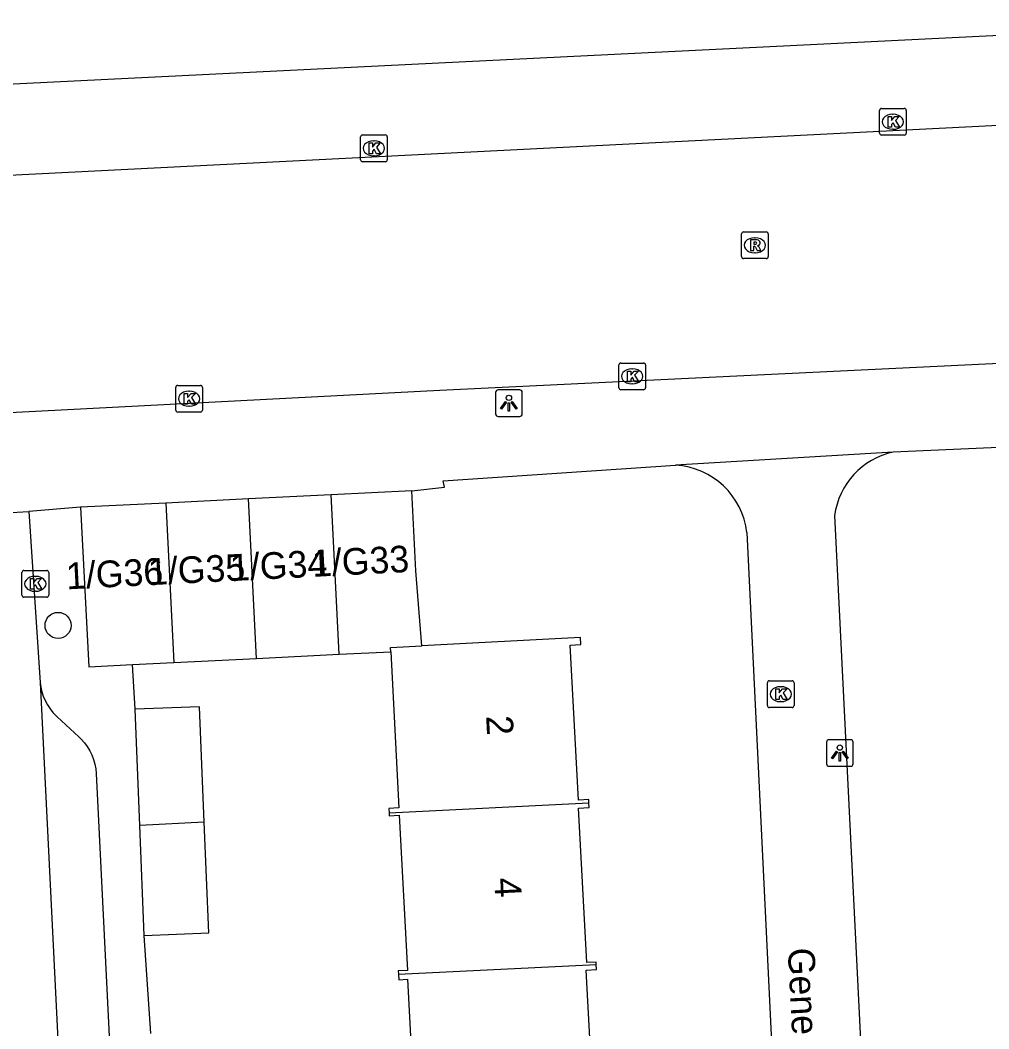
# Model space of a CAD drawing. Extents: x 161084 to 161928, y 385355 to 386522.
# Drawn here: x 161328.36 to 161364.67, y 385714.61 to 385752.41 of the extents above; entities that cross this region are included whole.
import ezdxf

# ---------------------------------------------------------------- set-up
doc = ezdxf.new("R2010")
doc.units = 0
for name, color, linetype in [('IMGEO_Boom', 7, 'Continuous'), ('IMGEO_Kolk', 7, 'Continuous'), ('IMGEO_Lichtpunt', 7, 'Continuous'), ('IMGEO_Openbare_ruimte_label', 7, 'Continuous'), ('IMGEO_Pand', 7, 'Continuous'), ('IMGEO_Pand_nummerreeks', 7, 'Continuous'), ('IMGEO_Rijbaan_lokaal_gesloten', 7, 'Continuous'), ('IMGEO_Rijbaan_lokaal_open', 7, 'Continuous'), ('IMGEO_Rioolput', 7, 'Continuous'), ('IMGEO_Voetpad_open', 7, 'Continuous')]:
    doc.layers.add(name, color=color, linetype=linetype)

msp = doc.modelspace()

# ---------------------------------------------------------------- linework, layer by layer
at = {"layer": 'IMGEO_Boom'}
msp.add_circle((161329.783, 385729.731), 0.489, dxfattribs=at)
at = {"layer": 'IMGEO_Kolk'}
for p, q in [((161360.571, 385748.179), (161360.571, 385749.031)), ((161360.646, 385749.105), (161361.498, 385749.105)), ((161361.572, 385749.031), (161361.572, 385748.179)), ((161361.059, 385748.885), (161361.084, 385748.885)), ((161361.082, 385748.325), (161361.057, 385748.325)), ((161341.12, 385747.184), (161341.12, 385748.036)), ((161341.195, 385748.11), (161342.047, 385748.11)), ((161341.608, 385747.89), (161341.633, 385747.89)), ((161342.121, 385748.036), (161342.121, 385747.184)), ((161361.498, 385748.105), (161360.646, 385748.105)), ((161341.631, 385747.33), (161341.606, 385747.33)), ((161342.047, 385747.11), (161341.195, 385747.11)), ((161350.874, 385739.565), (161351.726, 385739.565)), ((161350.799, 385738.639), (161350.799, 385739.491)), ((161351.287, 385739.345), (161351.312, 385739.345)), ((161351.8, 385739.491), (161351.8, 385738.639)), ((161334.193, 385737.8), (161334.193, 385738.652)), ((161334.268, 385738.726), (161335.12, 385738.726)), ((161334.681, 385738.506), (161334.706, 385738.506)), ((161335.194, 385738.652), (161335.194, 385737.8)), ((161351.726, 385738.565), (161350.874, 385738.565)), ((161351.31, 385738.785), (161351.285, 385738.785)), ((161335.12, 385737.726), (161334.268, 385737.726)), ((161334.704, 385737.946), (161334.679, 385737.946)), ((161328.43, 385730.864), (161328.43, 385731.716)), ((161328.505, 385731.79), (161329.357, 385731.79)), ((161329.431, 385731.716), (161329.431, 385730.864)), ((161328.918, 385731.57), (161328.943, 385731.57)), ((161328.941, 385731.01), (161328.916, 385731.01)), ((161329.357, 385730.79), (161328.505, 385730.79)), ((161356.365, 385726.729), (161356.365, 385727.581)), ((161356.44, 385727.655), (161357.292, 385727.655)), ((161357.366, 385727.581), (161357.366, 385726.729)), ((161356.853, 385727.435), (161356.878, 385727.435)), ((161356.876, 385726.875), (161356.851, 385726.875)), ((161357.292, 385726.655), (161356.44, 385726.655))]:
    msp.add_line(p, q, dxfattribs=at)
for points in [[(161360.571, 385748.179), (161360.571, 385749.031)], [(161360.646, 385749.105), (161361.498, 385749.105)], [(161361.572, 385749.031), (161361.572, 385748.179)], [(161360.892, 385748.805), (161361.015, 385748.805), (161361.015, 385748.654), (161361.145, 385748.805), (161361.309, 385748.805), (161361.163, 385748.654), (161361.316, 385748.405), (161361.164, 385748.405), (161361.079, 385748.569), (161361.015, 385748.502), (161361.015, 385748.405), (161360.892, 385748.405), (161360.892, 385748.805)], [(161341.12, 385747.184), (161341.12, 385748.036)], [(161341.195, 385748.11), (161342.047, 385748.11)], [(161342.121, 385748.036), (161342.121, 385747.184)], [(161361.498, 385748.105), (161360.646, 385748.105)], [(161341.441, 385747.81), (161341.564, 385747.81), (161341.564, 385747.659), (161341.694, 385747.81), (161341.858, 385747.81), (161341.712, 385747.659), (161341.865, 385747.41), (161341.713, 385747.41), (161341.628, 385747.574), (161341.564, 385747.507), (161341.564, 385747.41), (161341.441, 385747.41), (161341.441, 385747.81)], [(161342.047, 385747.11), (161341.195, 385747.11)], [(161350.874, 385739.565), (161351.726, 385739.565)], [(161350.799, 385738.639), (161350.799, 385739.491)], [(161351.12, 385739.265), (161351.243, 385739.265), (161351.243, 385739.114), (161351.373, 385739.265), (161351.537, 385739.265), (161351.391, 385739.114), (161351.544, 385738.865), (161351.392, 385738.865), (161351.307, 385739.029), (161351.243, 385738.962), (161351.243, 385738.865), (161351.12, 385738.865), (161351.12, 385739.265)], [(161351.8, 385739.491), (161351.8, 385738.639)], [(161334.193, 385737.8), (161334.193, 385738.652)], [(161334.268, 385738.726), (161335.12, 385738.726)], [(161334.514, 385738.426), (161334.637, 385738.426), (161334.637, 385738.275), (161334.767, 385738.426), (161334.931, 385738.426), (161334.785, 385738.275), (161334.938, 385738.026), (161334.786, 385738.026), (161334.701, 385738.19), (161334.637, 385738.123), (161334.637, 385738.026), (161334.514, 385738.026), (161334.514, 385738.426)], [(161335.194, 385738.652), (161335.194, 385737.8)], [(161351.726, 385738.565), (161350.874, 385738.565)], [(161335.12, 385737.726), (161334.268, 385737.726)], [(161328.43, 385730.864), (161328.43, 385731.716)], [(161328.505, 385731.79), (161329.357, 385731.79)], [(161329.431, 385731.716), (161329.431, 385730.864)], [(161328.751, 385731.49), (161328.874, 385731.49), (161328.874, 385731.339), (161329.004, 385731.49), (161329.168, 385731.49), (161329.022, 385731.339), (161329.175, 385731.09), (161329.023, 385731.09), (161328.938, 385731.254), (161328.874, 385731.187), (161328.874, 385731.09), (161328.751, 385731.09), (161328.751, 385731.49)], [(161329.357, 385730.79), (161328.505, 385730.79)], [(161356.365, 385726.729), (161356.365, 385727.581)], [(161356.44, 385727.655), (161357.292, 385727.655)], [(161357.366, 385727.581), (161357.366, 385726.729)], [(161356.686, 385727.355), (161356.809, 385727.355), (161356.809, 385727.204), (161356.939, 385727.355), (161357.103, 385727.355), (161356.957, 385727.204), (161357.11, 385726.955), (161356.958, 385726.955), (161356.873, 385727.119), (161356.809, 385727.052), (161356.809, 385726.955), (161356.686, 385726.955), (161356.686, 385727.355)], [(161357.292, 385726.655), (161356.44, 385726.655)]]:
    msp.add_lwpolyline(points, dxfattribs=at)
for centre, start, end in [((161360.648, 385749.029), 91.552, 178.448), ((161360.648, 385749.029), 91.552, 178.448), ((161361.496, 385749.029), 1.552, 88.448), ((161361.496, 385749.029), 1.552, 88.448), ((161341.197, 385748.034), 91.552, 178.448), ((161341.197, 385748.034), 91.552, 178.448), ((161342.045, 385748.034), 1.552, 88.448), ((161342.045, 385748.034), 1.552, 88.448), ((161360.648, 385748.181), 181.552, 268.448), ((161360.648, 385748.181), 181.552, 268.448), ((161361.496, 385748.181), 271.552, 358.448), ((161361.496, 385748.181), 271.552, 358.448), ((161341.197, 385747.186), 181.552, 268.448), ((161341.197, 385747.186), 181.552, 268.448), ((161342.045, 385747.186), 271.552, 358.448), ((161342.045, 385747.186), 271.552, 358.448), ((161350.876, 385739.489), 91.552, 178.448), ((161350.876, 385739.489), 91.552, 178.448), ((161351.724, 385739.489), 1.552, 88.448), ((161351.724, 385739.489), 1.552, 88.448), ((161334.27, 385738.65), 91.552, 178.448), ((161334.27, 385738.65), 91.552, 178.448), ((161335.118, 385738.65), 1.552, 88.448), ((161335.118, 385738.65), 1.552, 88.448), ((161350.876, 385738.641), 181.552, 268.448), ((161350.876, 385738.641), 181.552, 268.448), ((161351.724, 385738.641), 271.552, 358.448), ((161351.724, 385738.641), 271.552, 358.448), ((161334.27, 385737.802), 181.552, 268.448), ((161334.27, 385737.802), 181.552, 268.448), ((161335.118, 385737.802), 271.552, 358.448), ((161335.118, 385737.802), 271.552, 358.448), ((161328.507, 385731.714), 91.552, 178.448), ((161328.507, 385731.714), 91.552, 178.448), ((161329.355, 385731.714), 1.552, 88.448), ((161329.355, 385731.714), 1.552, 88.448), ((161328.507, 385730.866), 181.552, 268.448), ((161328.507, 385730.866), 181.552, 268.448), ((161329.355, 385730.866), 271.552, 358.448), ((161329.355, 385730.866), 271.552, 358.448), ((161356.442, 385727.579), 91.552, 178.448), ((161356.442, 385727.579), 91.552, 178.448), ((161357.29, 385727.579), 1.552, 88.448), ((161357.29, 385727.579), 1.552, 88.448), ((161356.442, 385726.731), 181.552, 268.448), ((161356.442, 385726.731), 181.552, 268.448), ((161357.29, 385726.731), 271.552, 358.448), ((161357.29, 385726.731), 271.552, 358.448)]:
    msp.add_arc(centre, 0.0765, start, end, dxfattribs=at)
for centre, major_axis, ratio, start_param, end_param in [((161361.058, 385748.605), (-0.387, 0.002), 0.722429, 4.712389, 7.853982), ((161361.083, 385748.605), (-0.39, 0.002), 0.717154, 1.570796, 4.712389), ((161341.607, 385747.61), (-0.387, 0.002), 0.722429, 4.712389, 7.853982), ((161341.632, 385747.61), (-0.39, 0.002), 0.717154, 1.570796, 4.712389), ((161351.286, 385739.065), (-0.387, 0.002), 0.722429, 4.712389, 7.853982), ((161351.311, 385739.065), (-0.39, 0.002), 0.717154, 1.570796, 4.712389), ((161334.68, 385738.226), (-0.387, 0.002), 0.722429, 4.712389, 7.853982), ((161334.705, 385738.226), (-0.39, 0.002), 0.717154, 1.570796, 4.712389), ((161328.917, 385731.29), (-0.387, 0.002), 0.722429, 4.712389, 7.853982), ((161328.942, 385731.29), (-0.39, 0.002), 0.717154, 1.570796, 4.712389), ((161356.852, 385727.155), (-0.387, 0.002), 0.722429, 4.712389, 7.853982), ((161356.877, 385727.155), (-0.39, 0.002), 0.717154, 1.570796, 4.712389)]:
    msp.add_ellipse(centre, major_axis=major_axis, ratio=ratio, start_param=start_param, end_param=end_param, dxfattribs=at)
at = {"layer": 'IMGEO_Lichtpunt'}
for p, q in [((161346.181, 385738.462), (161346.181, 385737.655)), ((161346.181, 385738.462), (161346.181, 385737.655)), ((161347.083, 385738.557), (161346.275, 385738.557)), ((161347.083, 385738.557), (161346.275, 385738.557)), ((161347.177, 385737.655), (161347.177, 385738.462)), ((161347.177, 385737.655), (161347.177, 385738.462)), ((161346.275, 385737.561), (161347.083, 385737.561)), ((161346.275, 385737.561), (161347.083, 385737.561)), ((161358.584, 385725.353), (161358.584, 385724.546)), ((161358.584, 385725.353), (161358.584, 385724.546)), ((161359.486, 385725.448), (161358.678, 385725.448)), ((161359.486, 385725.448), (161358.678, 385725.448)), ((161359.58, 385724.546), (161359.58, 385725.353)), ((161359.58, 385724.546), (161359.58, 385725.353)), ((161358.678, 385724.452), (161359.486, 385724.452)), ((161358.678, 385724.452), (161359.486, 385724.452))]:
    msp.add_line(p, q, dxfattribs=at)
for points in [[(161346.555, 385738.126), (161346.594, 385738.098), (161346.406, 385737.836), (161346.368, 385737.863), (161346.555, 385738.126)], [(161346.657, 385738.078), (161346.704, 385738.078), (161346.704, 385737.756), (161346.657, 385737.756), (161346.657, 385738.078)], [(161346.767, 385738.098), (161346.805, 385738.125), (161346.992, 385737.863), (161346.953, 385737.835), (161346.767, 385738.098)], [(161358.958, 385725.017), (161358.997, 385724.989), (161358.809, 385724.727), (161358.771, 385724.754), (161358.958, 385725.017)], [(161359.06, 385724.969), (161359.107, 385724.969), (161359.107, 385724.647), (161359.06, 385724.647), (161359.06, 385724.969)], [(161359.17, 385724.989), (161359.208, 385725.016), (161359.395, 385724.754), (161359.356, 385724.726), (161359.17, 385724.989)]]:
    msp.add_lwpolyline(points, dxfattribs=at)
for centre in [(161346.68, 385738.26), (161359.083, 385725.151)]:
    msp.add_circle(centre, 0.0994, dxfattribs=at)
for centre, start, end in [((161346.275, 385738.462), 90, 180), ((161346.275, 385738.462), 90, 180), ((161347.083, 385738.462), 0, 90), ((161347.083, 385738.462), 0, 90), ((161346.275, 385737.655), 180, 270), ((161346.275, 385737.655), 180, 270), ((161347.083, 385737.655), 270, 0), ((161347.083, 385737.655), 270, 360), ((161358.678, 385725.353), 90, 180), ((161358.678, 385725.353), 90, 180), ((161359.486, 385725.353), 0, 90), ((161359.486, 385725.353), 0, 90), ((161358.678, 385724.546), 180, 270), ((161358.678, 385724.546), 180, 270), ((161359.486, 385724.546), 270, 0), ((161359.486, 385724.546), 270, 360)]:
    msp.add_arc(centre, 0.0946, start, end, dxfattribs=at)
at = {"layer": 'IMGEO_Pand'}
for points in [[(161343.045, 385734.776), (161340.024, 385734.625)], [(161343.416, 385728.964), (161343.194, 385731.779), (161343.045, 385734.776)], [(161333.819, 385734.317), (161330.628, 385734.158)], [(161336.921, 385734.471), (161333.819, 385734.317)], [(161333.819, 385734.317), (161334.116, 385728.339)], [(161340.024, 385734.625), (161336.921, 385734.471)], [(161337.219, 385728.494), (161336.921, 385734.471)], [(161340.322, 385728.648), (161340.024, 385734.625)], [(161330.628, 385734.158), (161330.935, 385728.181), (161332.571, 385728.263)], [(161349.677, 385723.066), (161349.669, 385723.209), (161349.287, 385723.188), (161348.98, 385728.99), (161349.377, 385729.011), (161349.363, 385729.278), (161343.416, 385728.964)], [(161337.219, 385728.494), (161340.322, 385728.648)], [(161340.322, 385728.648), (161342.25, 385728.744)], [(161342.25, 385728.744), (161342.56, 385722.896), (161342.18, 385722.876), (161342.19, 385722.696)], [(161342.25, 385728.744), (161342.241, 385728.906), (161343.416, 385728.964)], [(161332.571, 385728.263), (161334.116, 385728.339)], [(161334.116, 385728.339), (161337.219, 385728.494)], [(161335.262, 385722.354), (161335.087, 385726.686), (161332.669, 385726.588)], [(161332.845, 385722.234), (161332.669, 385726.588)], [(161349.677, 385723.066), (161342.19, 385722.696)], [(161349.95, 385717.029), (161349.946, 385717.115), (161349.599, 385717.097), (161349.292, 385722.883), (161349.685, 385722.904), (161349.677, 385723.066)], [(161342.19, 385722.696), (161342.195, 385722.601), (161342.567, 385722.622), (161342.875, 385716.801), (161342.532, 385716.783), (161342.538, 385716.663)], [(161335.262, 385722.354), (161332.845, 385722.234)], [(161333.011, 385718.11), (161332.845, 385722.234)], [(161333.011, 385718.11), (161335.429, 385718.207), (161335.262, 385722.354)], [(161342.538, 385716.663), (161349.95, 385717.029)], [(161350.256, 385710.994), (161350.252, 385711.066), (161349.881, 385711.046), (161349.576, 385716.816), (161349.96, 385716.836), (161349.95, 385717.029)], [(161342.538, 385716.663), (161342.549, 385716.453), (161342.884, 385716.47), (161343.184, 385710.792), (161342.836, 385710.774), (161342.842, 385710.628)]]:
    msp.add_lwpolyline(points, dxfattribs=at)
at = {"layer": 'IMGEO_Rijbaan_lokaal_gesloten'}
for points in [[(161299.32, 385745.062), (161317.001, 385746.046), (161320.765, 385746.237), (161377.878, 385749.133), (161380.98, 385749.285), (161381.504, 385749.31)], [(161392.28, 385740.871), (161374.123, 385739.983), (161344.089, 385738.537), (161307.516, 385736.632), (161299.274, 385736.216)]]:
    msp.add_lwpolyline(points, dxfattribs=at)
at = {"layer": 'IMGEO_Rijbaan_lokaal_open'}
for points in [[(161323.585, 385733.716), (161328.681, 385733.998)], [(161328.681, 385733.998), (161329.112, 385727.598)], [(161329.112, 385727.598), (161331.531, 385678.586)]]:
    msp.add_lwpolyline(points, dxfattribs=at)
at = {"layer": 'IMGEO_Rioolput'}
for p, q in [((161355.472, 385744.478), (161356.324, 385744.478)), ((161355.397, 385743.552), (161355.397, 385744.404)), ((161355.885, 385744.258), (161355.91, 385744.258)), ((161356.398, 385744.404), (161356.398, 385743.552)), ((161356.324, 385743.478), (161355.472, 385743.478)), ((161355.908, 385743.698), (161355.883, 385743.698))]:
    msp.add_line(p, q, dxfattribs=at)
for points in [[(161355.472, 385744.478), (161356.324, 385744.478)], [(161355.397, 385743.552), (161355.397, 385744.404)], [(161355.986, 385744.176), (161355.734, 385744.178), (161355.734, 385743.778)], [(161355.912, 385744.097), (161355.858, 385744.097), (161355.858, 385744.016)], [(161356.398, 385744.404), (161356.398, 385743.552)], [(161355.734, 385743.778), (161355.858, 385743.778), (161355.858, 385743.94), (161355.869, 385743.94)], [(161355.858, 385744.016), (161355.91, 385744.016)], [(161355.916, 385743.911), (161355.987, 385743.778), (161356.127, 385743.778), (161356.062, 385743.904)], [(161356.324, 385743.478), (161355.472, 385743.478)]]:
    msp.add_lwpolyline(points, dxfattribs=at)
for centre, radius, start, end in [((161355.474, 385744.402), 0.0765, 91.552, 178.448), ((161355.474, 385744.402), 0.0765, 91.552, 178.448), ((161356.322, 385744.402), 0.0765, 1.552, 88.448), ((161356.322, 385744.402), 0.0765, 1.552, 88.448), ((161355.918, 385744.001), 0.0964, 77.0061, 93.1865), ((161355.932, 385744.058), 0.0378, 276.6634, 79.6772), ((161355.985, 385744.066), 0.109, 350.3612, 89.416), ((161355.868, 385743.887), 0.0533, 26.0293, 88.6989), ((161355.894, 385744.205), 0.19, 274.7715, 282.9687), ((161355.983, 385744.066), 0.112, 277.5842, 350.9817), ((161355.967, 385743.851), 0.108, 29.5134, 73.7905), ((161355.474, 385743.554), 0.0765, 181.552, 268.448), ((161355.474, 385743.554), 0.0765, 181.552, 268.448), ((161356.322, 385743.554), 0.0765, 271.552, 358.448), ((161356.322, 385743.554), 0.0765, 271.552, 358.448)]:
    msp.add_arc(centre, radius, start, end, dxfattribs=at)
for centre, major_axis, ratio, start_param, end_param in [((161355.884, 385743.978), (-0.387, 0.002), 0.722429, 4.712389, 7.853982), ((161355.909, 385743.978), (-0.39, 0.002), 0.717154, 1.570796, 4.712389)]:
    msp.add_ellipse(centre, major_axis=major_axis, ratio=ratio, start_param=start_param, end_param=end_param, dxfattribs=at)
at = {"layer": 'IMGEO_Voetpad_open'}
for points in [[(161322.529, 385749.751), (161327.583, 385750), (161376.462, 385752.413)], [(161375.549, 385736.416), (161374.107, 385736.499), (161374.079, 385736.804), (161361.079, 385736.228)], [(161361.079, 385736.228), (161352.929, 385735.735)], [(161343.045, 385734.776), (161344.262, 385734.916), (161344.211, 385735.154), (161352.929, 385735.735)], [(161330.628, 385734.158), (161328.681, 385733.998)], [(161358.884, 385733.846), (161362.696, 385656.941)], [(161355.595, 385733.21), (161358.367, 385675.925)], [(161332.669, 385726.588), (161332.571, 385728.263)], [(161329.112, 385727.598), (161329.136, 385727.421), (161329.175, 385727.247), (161329.23, 385727.078), (161329.3, 385726.913), (161329.384, 385726.756), (161329.482, 385726.607), (161329.592, 385726.467), (161329.715, 385726.338), (161329.75, 385726.305), (161330.567, 385725.554), (161330.653, 385725.47), (161330.771, 385725.335), (161330.877, 385725.19), (161330.97, 385725.037), (161331.049, 385724.875), (161331.112, 385724.708), (161331.161, 385724.535), (161331.194, 385724.359), (161331.211, 385724.18), (161333.28, 385682.275)], [(161333.255, 385714.441), (161333.011, 385718.11)]]:
    msp.add_lwpolyline(points, dxfattribs=at)
for centre, radius, start, end in [((161361.678, 385733.474), 2.819, 102.2684, 172.4108), ((161352.762, 385732.888), 2.852, 6.4784, 86.6334)]:
    msp.add_arc(centre, radius, start, end, dxfattribs=at)

# ---------------------------------------------------------------- texts
at = {"layer": 'IMGEO_Openbare_ruimte_label'}
msp.add_text('Generaal van Plettenbergpad', height=1, rotation=272.9225, dxfattribs=at).set_placement((161357.129, 385717.628))
at = {"layer": 'IMGEO_Pand_nummerreeks'}
for s, rotation, p in [('1/G35', 2.9106, (161333.18, 385731.237)), ('1/G34', 2.9106, (161336.253, 385731.393)), ('1/G33', 2.9106, (161339.326, 385731.55)), ('1/G36', 2.9106, (161330.107, 385731.081)), ('2', 272.8291, (161345.825, 385726.335)), ('4', 272.8302, (161346.127, 385720.259))]:
    msp.add_text(s, height=1, rotation=rotation, dxfattribs=at).set_placement(p)

doc.saveas('drawing.dxf')
